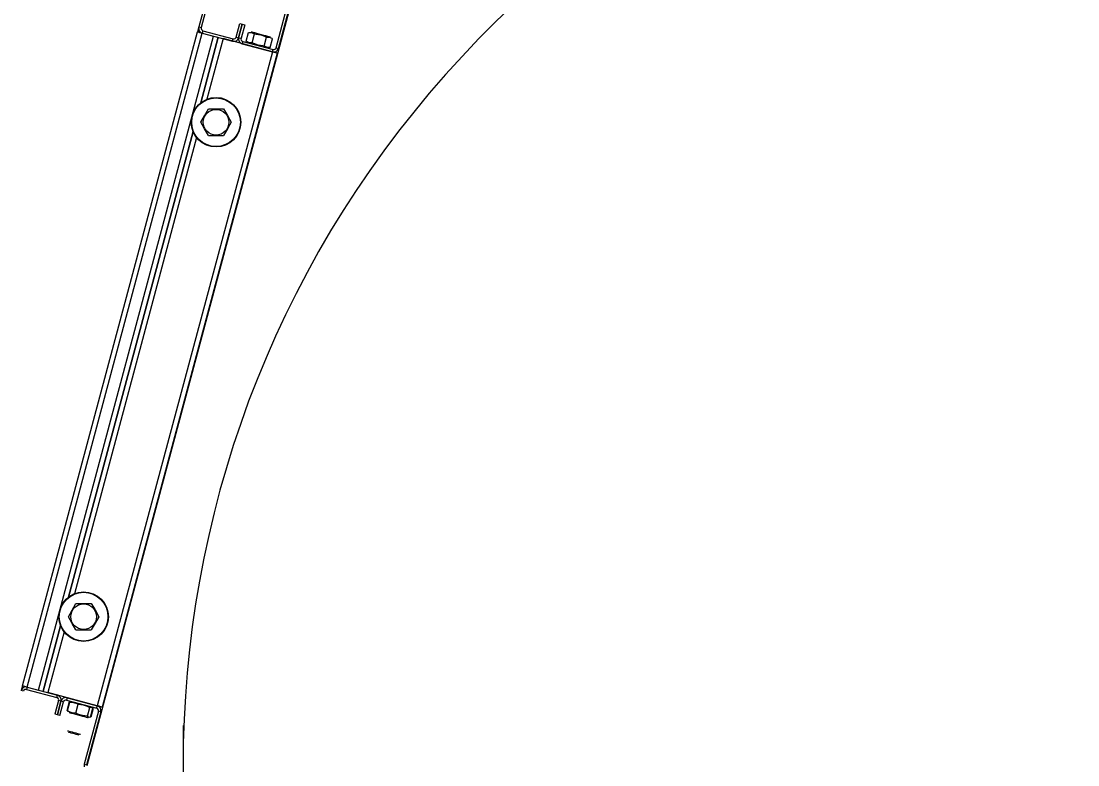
# Model space of a CAD drawing. Extents: x -264205 to -263659, y -1242401 to -1241986.
# Drawn here: x -263852.996 to -263852.388, y -1242241.268 to -1242240.84 of the extents above; entities that cross this region are included whole.
import ezdxf

# ---------------------------------------------------------------- set-up
doc = ezdxf.new("R2010")
doc.units = 0
doc.layers.add('SITUACIA_DSP_2D', color=7, linetype='Continuous')

msp = doc.modelspace()

# ---------------------------------------------------------------- linework, layer by layer
at = {"layer": 'SITUACIA_DSP_2D'}
for p, q in [((-263852.87105, -1242240.75699), (-263852.89417, -1242240.84324)), ((-263852.86968, -1242240.75735), (-263852.89279, -1242240.84361)), ((-263852.84966, -1242240.85517), (-263852.82655, -1242240.76891)), ((-263852.84828, -1242240.85554), (-263852.82517, -1242240.76928)), ((-263852.95837, -1242241.26811), (-263852.83765, -1242240.81757)), ((-263852.89417, -1242240.84324), (-263852.8949, -1242240.846)), ((-263852.89417, -1242240.84324), (-263852.89279, -1242240.84361)), ((-263852.8726, -1242240.84902), (-263852.87051, -1242240.84122)), ((-263852.86914, -1242240.84159), (-263852.87123, -1242240.84939)), ((-263852.87123, -1242240.84939), (-263852.86914, -1242240.84159)), ((-263852.87051, -1242240.84122), (-263852.86914, -1242240.84159)), ((-263852.86776, -1242240.84196), (-263852.86985, -1242240.84976)), ((-263852.86914, -1242240.84159), (-263852.86776, -1242240.84196)), ((-263852.99571, -1242241.22222), (-263852.8949, -1242240.846)), ((-263852.99296, -1242241.22296), (-263852.89215, -1242240.84673)), ((-263852.98654, -1242241.22468), (-263852.88573, -1242240.84845)), ((-263852.8949, -1242240.846), (-263852.89485, -1242240.84601)), ((-263852.89485, -1242240.84601), (-263852.89469, -1242240.84605)), ((-263852.89469, -1242240.84605), (-263852.89444, -1242240.84612)), ((-263852.89444, -1242240.84612), (-263852.8941, -1242240.84621)), ((-263852.8941, -1242240.84621), (-263852.89368, -1242240.84632)), ((-263852.89368, -1242240.84632), (-263852.8932, -1242240.84645)), ((-263852.8932, -1242240.84645), (-263852.89269, -1242240.84659)), ((-263852.88297, -1242240.84919), (-263852.89306, -1242240.88682)), ((-263852.89306, -1242240.88682), (-263852.88297, -1242240.84919)), ((-263852.89269, -1242240.84659), (-263852.89215, -1242240.84673)), ((-263852.89178, -1242240.84536), (-263852.89215, -1242240.84673)), ((-263852.89215, -1242240.84673), (-263852.88573, -1242240.84845)), ((-263852.89215, -1242240.84673), (-263852.87472, -1242240.85141)), ((-263852.89178, -1242240.84536), (-263852.87435, -1242240.85003)), ((-263852.88022, -1242240.84993), (-263852.88957, -1242240.8848)), ((-263852.85178, -1242240.85755), (-263852.88022, -1242240.84993)), ((-263852.87472, -1242240.85141), (-263852.87435, -1242240.85003)), ((-263852.8726, -1242240.84902), (-263852.87123, -1242240.84939)), ((-263852.87123, -1242240.84939), (-263852.86985, -1242240.84976)), ((-263852.86686, -1242240.85143), (-263852.86549, -1242240.84632)), ((-263852.86549, -1242240.84632), (-263852.86397, -1242240.84634)), ((-263852.86397, -1242240.84634), (-263852.86254, -1242240.84691)), ((-263852.86389, -1242240.84614), (-263852.86394, -1242240.84613)), ((-263852.86355, -1242240.84623), (-263852.86389, -1242240.84614)), ((-263852.86289, -1242240.84641), (-263852.86355, -1242240.84623)), ((-263852.86342, -1242240.85235), (-263852.86205, -1242240.84724)), ((-263852.86195, -1242240.84666), (-263852.86289, -1242240.84641)), ((-263852.86254, -1242240.84691), (-263852.86205, -1242240.84724)), ((-263852.86205, -1242240.84724), (-263852.86112, -1242240.84732)), ((-263852.86079, -1242240.84697), (-263852.86195, -1242240.84666)), ((-263852.86112, -1242240.84732), (-263852.85843, -1242240.84781)), ((-263852.85948, -1242240.84732), (-263852.86079, -1242240.84697)), ((-263852.85811, -1242240.84769), (-263852.85948, -1242240.84732)), ((-263852.85843, -1242240.84781), (-263852.85579, -1242240.84879)), ((-263852.85676, -1242240.84805), (-263852.85811, -1242240.84769)), ((-263852.85551, -1242240.84839), (-263852.85676, -1242240.84805)), ((-263852.85653, -1242240.8542), (-263852.85516, -1242240.84909)), ((-263852.85579, -1242240.84879), (-263852.85516, -1242240.84909)), ((-263852.85445, -1242240.84867), (-263852.85551, -1242240.84839)), ((-263852.85516, -1242240.84909), (-263852.85364, -1242240.84911)), ((-263852.85365, -1242240.84889), (-263852.85445, -1242240.84867)), ((-263852.85314, -1242240.84902), (-263852.85365, -1242240.84889)), ((-263852.85364, -1242240.84911), (-263852.85221, -1242240.84968)), ((-263852.85297, -1242240.84907), (-263852.85314, -1242240.84902)), ((-263852.85308, -1242240.85512), (-263852.85172, -1242240.85001)), ((-263852.85221, -1242240.84968), (-263852.85172, -1242240.85001)), ((-263852.86884, -1242240.8515), (-263852.86921, -1242240.85288)), ((-263852.86921, -1242240.85288), (-263852.85178, -1242240.85755)), ((-263852.86884, -1242240.8515), (-263852.85141, -1242240.85618)), ((-263852.86637, -1242240.85176), (-263852.86686, -1242240.85143)), ((-263852.86494, -1242240.85233), (-263852.86637, -1242240.85176)), ((-263852.86342, -1242240.85235), (-263852.86494, -1242240.85233)), ((-263852.86258, -1242240.85275), (-263852.86342, -1242240.85235)), ((-263852.85992, -1242240.85369), (-263852.86258, -1242240.85275)), ((-263852.85722, -1242240.85414), (-263852.85992, -1242240.85369)), ((-263852.85653, -1242240.8542), (-263852.85722, -1242240.85414)), ((-263852.85604, -1242240.85453), (-263852.85653, -1242240.8542)), ((-263852.85461, -1242240.8551), (-263852.85604, -1242240.85453)), ((-263852.85308, -1242240.85512), (-263852.85461, -1242240.8551)), ((-263852.85178, -1242240.85755), (-263852.85141, -1242240.85618)), ((-263852.84966, -1242240.85517), (-263852.84828, -1242240.85554)), ((-263852.85178, -1242240.85755), (-263852.95259, -1242241.23378)), ((-263852.84902, -1242240.85829), (-263852.94983, -1242241.23452)), ((-263852.85124, -1242240.8577), (-263852.85178, -1242240.85755)), ((-263852.85072, -1242240.85783), (-263852.85124, -1242240.8577)), ((-263852.85025, -1242240.85796), (-263852.85072, -1242240.85783)), ((-263852.84983, -1242240.85807), (-263852.85025, -1242240.85796)), ((-263852.84949, -1242240.85817), (-263852.84983, -1242240.85807)), ((-263852.84923, -1242240.85823), (-263852.84949, -1242240.85817)), ((-263852.84908, -1242240.85828), (-263852.84923, -1242240.85823)), ((-263852.84902, -1242240.85829), (-263852.84908, -1242240.85828)), ((-263852.89087, -1242240.89428), (-263852.88864, -1242240.89042)), ((-263852.88864, -1242240.89042), (-263852.88486, -1242240.89042)), ((-263852.88486, -1242240.89042), (-263852.88097, -1242240.89042)), ((-263852.88097, -1242240.89042), (-263852.87987, -1242240.89042)), ((-263852.87987, -1242240.89042), (-263852.87771, -1242240.89417)), ((-263852.89303, -1242240.89802), (-263852.89087, -1242240.89428)), ((-263852.89081, -1242240.90188), (-263852.89303, -1242240.89802)), ((-263852.87771, -1242240.89417), (-263852.87548, -1242240.89802)), ((-263852.87548, -1242240.89802), (-263852.87764, -1242240.90177)), ((-263852.89748, -1242240.90333), (-263852.96928, -1242241.17128)), ((-263852.96928, -1242241.17128), (-263852.89748, -1242240.90333)), ((-263852.88864, -1242240.90562), (-263852.89081, -1242240.90188)), ((-263852.88864, -1242240.90562), (-263852.88486, -1242240.90562)), ((-263852.88486, -1242240.90562), (-263852.88097, -1242240.90562)), ((-263852.88097, -1242240.90562), (-263852.87987, -1242240.90562)), ((-263852.87764, -1242240.90177), (-263852.87987, -1242240.90562)), ((-263852.89547, -1242240.90682), (-263852.96579, -1242241.16927)), ((-263852.96925, -1242241.18249), (-263852.96709, -1242241.17874)), ((-263852.96709, -1242241.17874), (-263852.96487, -1242241.17489)), ((-263852.96487, -1242241.17489), (-263852.96108, -1242241.17489)), ((-263852.96108, -1242241.17489), (-263852.95719, -1242241.17489)), ((-263852.95719, -1242241.17489), (-263852.95609, -1242241.17489)), ((-263852.95609, -1242241.17489), (-263852.95393, -1242241.17864)), ((-263852.95393, -1242241.17864), (-263852.9517, -1242241.18249)), ((-263852.96703, -1242241.18634), (-263852.96925, -1242241.18249)), ((-263852.9517, -1242241.18249), (-263852.95387, -1242241.18624)), ((-263852.9737, -1242241.1878), (-263852.98378, -1242241.22542)), ((-263852.98378, -1242241.22542), (-263852.9737, -1242241.1878)), ((-263852.97169, -1242241.19129), (-263852.98103, -1242241.22616)), ((-263852.96487, -1242241.19009), (-263852.96703, -1242241.18634)), ((-263852.96487, -1242241.19009), (-263852.96108, -1242241.19009)), ((-263852.96108, -1242241.19009), (-263852.95719, -1242241.19009)), ((-263852.95719, -1242241.19009), (-263852.95609, -1242241.19009)), ((-263852.95387, -1242241.18624), (-263852.95609, -1242241.19009)), ((-263852.99571, -1242241.22222), (-263852.99645, -1242241.22498)), ((-263852.99507, -1242241.22535), (-263852.99645, -1242241.22498)), ((-263852.99571, -1242241.22222), (-263852.99566, -1242241.22224)), ((-263852.99566, -1242241.22224), (-263852.9955, -1242241.22228)), ((-263852.9955, -1242241.22228), (-263852.99525, -1242241.22235)), ((-263852.99525, -1242241.22235), (-263852.99491, -1242241.22244)), ((-263852.99491, -1242241.22244), (-263852.99449, -1242241.22255)), ((-263852.99449, -1242241.22255), (-263852.99401, -1242241.22268)), ((-263852.99401, -1242241.22268), (-263852.9935, -1242241.22282)), ((-263852.9935, -1242241.22282), (-263852.99296, -1242241.22296)), ((-263852.99296, -1242241.22296), (-263852.99333, -1242241.22434)), ((-263852.99333, -1242241.22434), (-263852.97589, -1242241.22901)), ((-263852.99296, -1242241.22296), (-263852.98654, -1242241.22468)), ((-263852.99296, -1242241.22296), (-263852.97553, -1242241.22763)), ((-263852.95259, -1242241.23378), (-263852.98103, -1242241.22616)), ((-263852.97589, -1242241.22901), (-263852.97553, -1242241.22763)), ((-263852.97489, -1242241.23076), (-263852.97698, -1242241.23856)), ((-263852.9756, -1242241.23892), (-263852.97351, -1242241.23112)), ((-263852.97351, -1242241.23112), (-263852.9756, -1242241.23892)), ((-263852.97351, -1242241.23112), (-263852.97489, -1242241.23076)), ((-263852.97422, -1242241.23929), (-263852.97213, -1242241.23149)), ((-263852.97213, -1242241.23149), (-263852.97351, -1242241.23112)), ((-263852.97002, -1242241.22911), (-263852.97048, -1242241.22899)), ((-263852.97002, -1242241.22911), (-263852.97039, -1242241.23049)), ((-263852.97039, -1242241.23049), (-263852.95295, -1242241.23516)), ((-263852.96871, -1242241.23154), (-263852.97008, -1242241.23665)), ((-263852.97002, -1242241.22911), (-263852.95259, -1242241.23378)), ((-263852.96984, -1242241.23671), (-263852.96848, -1242241.23161)), ((-263852.96827, -1242241.23153), (-263852.96848, -1242241.23161)), ((-263852.96848, -1242241.23161), (-263852.96636, -1242241.23178)), ((-263852.96793, -1242241.2315), (-263852.96827, -1242241.23153)), ((-263852.96636, -1242241.23178), (-263852.96432, -1242241.23252)), ((-263852.96497, -1242241.23802), (-263852.96361, -1242241.23291)), ((-263852.96432, -1242241.23252), (-263852.96361, -1242241.23291)), ((-263852.96361, -1242241.23291), (-263852.96076, -1242241.23329)), ((-263852.96076, -1242241.23329), (-263852.95795, -1242241.23422)), ((-263852.95795, -1242241.23422), (-263852.95695, -1242241.23469)), ((-263852.95295, -1242241.23516), (-263852.95259, -1242241.23378)), ((-263852.95213, -1242241.2339), (-263852.95259, -1242241.23378)), ((-263852.95205, -1242241.23392), (-263852.95259, -1242241.23378)), ((-263852.95153, -1242241.23406), (-263852.95205, -1242241.23392)), ((-263852.95106, -1242241.23419), (-263852.95153, -1242241.23406)), ((-263852.95064, -1242241.2343), (-263852.95106, -1242241.23419)), ((-263852.9503, -1242241.23439), (-263852.95064, -1242241.2343)), ((-263852.9756, -1242241.23892), (-263852.97698, -1242241.23856)), ((-263852.97422, -1242241.23929), (-263852.9756, -1242241.23892)), ((-263852.96913, -1242241.23711), (-263852.96984, -1242241.23671)), ((-263852.96984, -1242241.23671), (-263852.96971, -1242241.23688)), ((-263852.96971, -1242241.23688), (-263852.96942, -1242241.23708)), ((-263852.96709, -1242241.23784), (-263852.96913, -1242241.23711)), ((-263852.96883, -1242241.23759), (-263852.96867, -1242241.23763)), ((-263852.96867, -1242241.23763), (-263852.96818, -1242241.23777)), ((-263852.96818, -1242241.23777), (-263852.96738, -1242241.23798)), ((-263852.96738, -1242241.23798), (-263852.96633, -1242241.23826)), ((-263852.96497, -1242241.23802), (-263852.96709, -1242241.23784)), ((-263852.96633, -1242241.23826), (-263852.96509, -1242241.23859)), ((-263852.96509, -1242241.23859), (-263852.96375, -1242241.23895)), ((-263852.96398, -1242241.23849), (-263852.96497, -1242241.23802)), ((-263852.96117, -1242241.23942), (-263852.96398, -1242241.23849)), ((-263852.96375, -1242241.23895), (-263852.96237, -1242241.23932)), ((-263852.96237, -1242241.23932), (-263852.96106, -1242241.23967)), ((-263852.95832, -1242241.2398), (-263852.96117, -1242241.23942)), ((-263852.96106, -1242241.23967), (-263852.95989, -1242241.23999)), ((-263852.95195, -1242241.2369), (-263852.96011, -1242241.26737)), ((-263852.95989, -1242241.23999), (-263852.95894, -1242241.24024)), ((-263852.95894, -1242241.24024), (-263852.95827, -1242241.24042)), ((-263852.95057, -1242241.23727), (-263852.95873, -1242241.26774)), ((-263852.95832, -1242241.2398), (-263852.95695, -1242241.23469)), ((-263852.95818, -1242241.23997), (-263852.95832, -1242241.2398)), ((-263852.95827, -1242241.24042), (-263852.95791, -1242241.24052)), ((-263852.95755, -1242241.2404), (-263852.95818, -1242241.23997)), ((-263852.95681, -1242241.24037), (-263852.95755, -1242241.2404)), ((-263852.95695, -1242241.23469), (-263852.95675, -1242241.23462)), ((-263852.95654, -1242241.24028), (-263852.95681, -1242241.24037)), ((-263852.95675, -1242241.23462), (-263852.956, -1242241.23455)), ((-263852.95654, -1242241.24028), (-263852.95517, -1242241.23517)), ((-263852.95494, -1242241.23523), (-263852.9563, -1242241.24034)), ((-263852.956, -1242241.23455), (-263852.95536, -1242241.23495)), ((-263852.95536, -1242241.23495), (-263852.95517, -1242241.23517)), ((-263852.95057, -1242241.23727), (-263852.95195, -1242241.2369)), ((-263852.95004, -1242241.23446), (-263852.9503, -1242241.23439)), ((-263852.94989, -1242241.2345), (-263852.95004, -1242241.23446)), ((-263852.94983, -1242241.23452), (-263852.94989, -1242241.2345)), ((-263852.95791, -1242241.24052), (-263852.95786, -1242241.24053)), ((-263852.90324, -1242241.24516), (-263852.90324, -1242241.29105)), ((-263852.96971, -1242241.24813), (-263852.9697, -1242241.24813)), ((-263852.9697, -1242241.24813), (-263852.96945, -1242241.24819)), ((-263852.96945, -1242241.24819), (-263852.96891, -1242241.24834)), ((-263852.96919, -1242241.249), (-263852.9692, -1242241.249)), ((-263852.96894, -1242241.24907), (-263852.96919, -1242241.249)), ((-263852.9684, -1242241.24921), (-263852.96894, -1242241.24907)), ((-263852.96891, -1242241.24834), (-263852.96811, -1242241.24855)), ((-263852.96762, -1242241.24942), (-263852.9684, -1242241.24921)), ((-263852.96811, -1242241.24855), (-263852.96712, -1242241.24882)), ((-263852.96669, -1242241.24967), (-263852.96762, -1242241.24942)), ((-263852.96712, -1242241.24882), (-263852.96604, -1242241.24911)), ((-263852.96571, -1242241.24993), (-263852.96669, -1242241.24967)), ((-263852.96604, -1242241.24911), (-263852.96496, -1242241.2494)), ((-263852.96478, -1242241.25018), (-263852.96571, -1242241.24993)), ((-263852.96496, -1242241.2494), (-263852.96397, -1242241.24966)), ((-263852.96401, -1242241.25039), (-263852.96478, -1242241.25018)), ((-263852.96348, -1242241.25053), (-263852.96401, -1242241.25039)), ((-263852.96397, -1242241.24966), (-263852.96317, -1242241.24988)), ((-263852.96325, -1242241.25059), (-263852.96348, -1242241.25053)), ((-263852.96324, -1242241.2506), (-263852.96325, -1242241.25059)), ((-263852.96317, -1242241.24988), (-263852.96262, -1242241.25002)), ((-263852.96262, -1242241.25002), (-263852.96238, -1242241.25009)), ((-263852.96238, -1242241.25009), (-263852.96237, -1242241.25009)), ((-263852.96011, -1242241.26737), (-263852.95873, -1242241.26774))]:
    msp.add_line(p, q, dxfattribs=at)
for centre, radius in [((-263852.88426, -1242240.89802), 0.01425), ((-263852.88426, -1242240.89802), 0.01401), ((-263852.88426, -1242240.89802), 0.00739), ((-263852.96048, -1242241.18249), 0.01425), ((-263852.96048, -1242241.18249), 0.01401), ((-263852.96048, -1242241.18249), 0.00739)]:
    msp.add_circle(centre, radius, dxfattribs=at)
for centre, radius, start, end in [((-263852.30474, -1242241.26811), 0.5985, 55.15038, 304.84962), ((-263852.89141, -1242240.84398), 0.00285, 165, 255), ((-263852.89141, -1242240.84398), 0.00143, 165, 255), ((-263852.87398, -1242240.84865), 0.00285, 255, 345), ((-263852.87398, -1242240.84865), 0.00142, 255, 345), ((-263852.86847, -1242240.85013), 0.00285, 165, 255), ((-263852.86847, -1242240.85013), 0.00143, 165, 255), ((-263852.85104, -1242240.8548), 0.00285, 255, 345), ((-263852.85104, -1242240.8548), 0.00143, 255, 345), ((-263852.9937, -1242241.22571), 0.00285, 75, 165), ((-263852.9937, -1242241.22571), 0.00143, 75, 165), ((-263852.97626, -1242241.23039), 0.00285, 345, 75), ((-263852.97626, -1242241.23039), 0.00143, 345, 75), ((-263852.97076, -1242241.23186), 0.00285, 75, 165), ((-263852.97076, -1242241.23186), 0.00143, 75, 165), ((-263852.95332, -1242241.23653), 0.00285, 345, 75), ((-263852.95332, -1242241.23653), 0.00143, 345, 75), ((-263852.95736, -1242241.26811), 0.00285, 165, 195)]:
    msp.add_arc(centre, radius, start, end, dxfattribs=at)

doc.saveas('drawing.dxf')
